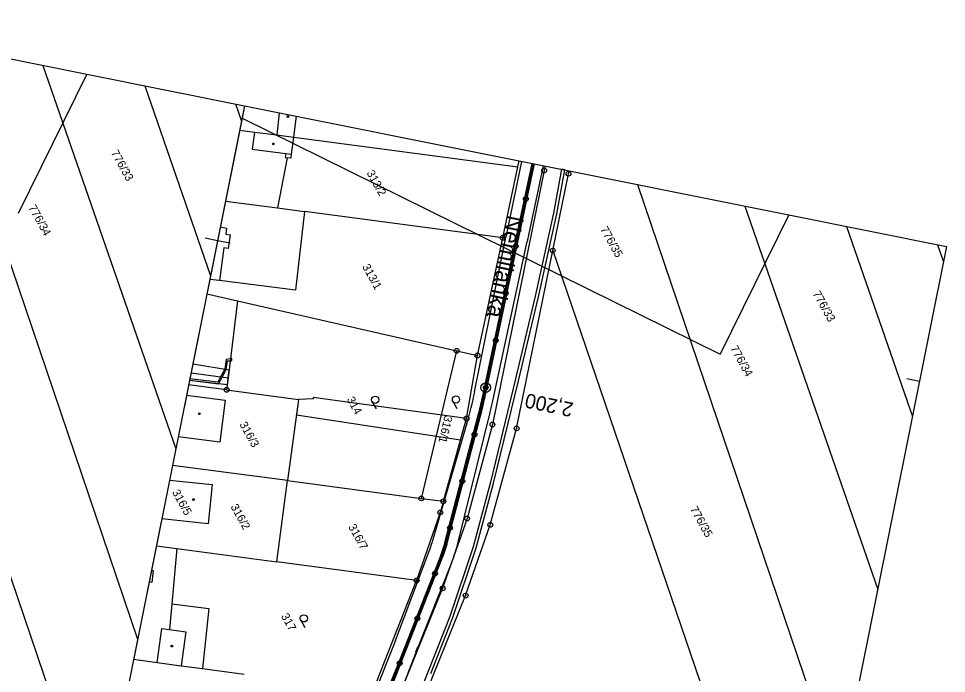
# Model space of a CAD drawing. Extents: x -548552 to -543113, y -1131925 to -1123599.
# Drawn here: x -547907.6 to -547715.1, y -1129584 to -1129448.2 of the extents above; entities that cross this region are included whole.
import ezdxf

# ---------------------------------------------------------------- set-up
doc = ezdxf.new("R2010")
doc.units = 0
for name, color, linetype in [('Hranice parcel', 7, 'Continuous'), ('Parcelní čísla', 7, 'Continuous'), ('Pop  PČ popisy', 7, 'Continuous'), ('Profile', 7, 'Continuous'), ('PROFILY NÁVRH', 7, 'Continuous'), ('STANIČENÍ', 7, 'Continuous'), ('SVAHY', 7, 'Continuous'), ('Vnitřní kresba', 7, 'Continuous'), ('Věcná břemena k části', 7, 'Continuous'), ('Značky bodu BP', 7, 'Continuous'), ('Značky budov', 7, 'Continuous'), ('Značky kultur', 7, 'Continuous')]:
    doc.layers.add(name, color=color, linetype=linetype)

msp = doc.modelspace()

# ---------------------------------------------------------------- linework, layer by layer
at = {"layer": 'Hranice parcel'}
for p, q in [((-547924.8, -1129453.43), (-547882.87, -1129576.91)), ((-547902.53, -1129457.9), (-547874.95, -1129537.39)), ((-547881.4, -1129462.13), (-547867.76, -1129501.54)), ((-547862.57, -1129465.91), (-547861.33, -1129469.48)), ((-547942.37, -1129467.12), (-547897.64, -1129598.01)), ((-547850.54, -1129472.8), (-547850.45, -1129472.81)), ((-547850.45, -1129472.81), (-547803.97, -1129478.97)), ((-547803.97, -1129478.97), (-547803.71, -1129477.71)), ((-547807.13, -1129493.67), (-547803.97, -1129478.97)), ((-547779.2, -1129482.62), (-547737.27, -1129606.1)), ((-547864.65, -1129486.03), (-547853.89, -1129487.46)), ((-547756.93, -1129487.08), (-547729.34, -1129566.58)), ((-547853.89, -1129487.46), (-547848.26, -1129488.2)), ((-547807.13, -1129493.67), (-547848.26, -1129488.2)), ((-547735.8, -1129491.32), (-547722.16, -1129530.72)), ((-547812.36, -1129518.08), (-547807.13, -1129493.67)), ((-547796.76, -1129496.31), (-547752.04, -1129627.2)), ((-547716.97, -1129495.09), (-547715.73, -1129498.67)), ((-547868.51, -1129505.27), (-547862.16, -1129506.72)), ((-547862.16, -1129506.72), (-547864.06, -1129522.72)), ((-547862.16, -1129506.72), (-547816.68, -1129517.09)), ((-547824.02, -1129547.71), (-547816.68, -1129517.09)), ((-547816.68, -1129517.09), (-547812.36, -1129518.08)), ((-547864.06, -1129522.72), (-547864.41, -1129525.19)), ((-547851.77, -1129544.02), (-547875.64, -1129540.85)), ((-547854, -1129560.88), (-547851.77, -1129544.02)), ((-547851.77, -1129544.02), (-547824.02, -1129547.71)), ((-547824.02, -1129547.71), (-547819.45, -1129548.31)), ((-547874.77, -1129558.11), (-547854, -1129560.88)), ((-547825, -1129564.73), (-547854, -1129560.88)), ((-547834.11, -1129587.74), (-547825, -1129564.73)), ((-547869.39, -1129583), (-547860.79, -1129584.16))]:
    msp.add_line(p, q, dxfattribs=at)
for points in [[(-547850.45, -1129472.81), (-547849.94, -1129468.44)], [(-547861.7, -1129471.32), (-547858.66, -1129471.73), (-547854.03, -1129472.34), (-547850.54, -1129472.8)], [(-547850.54, -1129472.8), (-547851, -1129476.32), (-547851.11, -1129477.15), (-547851.87, -1129477.06), (-547853.89, -1129487.46)], [(-547798.34, -1129478.78), (-547798.54, -1129479.7), (-547809.27, -1129532.38), (-547814.53, -1129551.86), (-547819.6, -1129566.35), (-547846.82, -1129633.53), (-547850.49, -1129645.82), (-547850.92, -1129650.08), (-547853.27, -1129668.27)], [(-547796.76, -1129496.31), (-547793.5, -1129480.37), (-547793.36, -1129479.78)], [(-547848.26, -1129488.2), (-547850.13, -1129504.54), (-547865.92, -1129502.53), (-547867.91, -1129502.28)], [(-547847.54, -1129663.89), (-547841.99, -1129634.92), (-547814.83, -1129567.86), (-547809.71, -1129553.18), (-547804.26, -1129533.19), (-547796.76, -1129496.31)], [(-547819.45, -1129548.31), (-547814.66, -1129531.14), (-547812.36, -1129518.08)], [(-547871.8, -1129521.69), (-547864.06, -1129522.72)], [(-547864.41, -1129525.19), (-547872.29, -1129524.14)], [(-547864.41, -1129525.19), (-547849.52, -1129527.17), (-547851.77, -1129544.02)], [(-547872.72, -1129526.3), (-547864.72, -1129527.34), (-547865.83, -1129536.04)], [(-547865.83, -1129536.04), (-547874.46, -1129534.95)], [(-547867.41, -1129544.81), (-547868.25, -1129552.97), (-547877.86, -1129551.94)], [(-547876.25, -1129543.89), (-547867.41, -1129544.81)], [(-547819.45, -1129548.31), (-547820.09, -1129550.6), (-547825, -1129564.73)], [(-547878.99, -1129557.55), (-547874.77, -1129558.11)], [(-547874.77, -1129558.11), (-547875.79, -1129569.59), (-547868.13, -1129570.5), (-547869.39, -1129583)], [(-547883.7, -1129581.07), (-547878.79, -1129581.73), (-547873.83, -1129582.4), (-547869.39, -1129583)]]:
    msp.add_lwpolyline(points, dxfattribs=at)
at = {"layer": 'Profile'}
for p, q in [((-547893.38, -1129459.73), (-547860.69, -1129466.28)), ((-547860.69, -1129466.28), (-547879.52, -1129560.22)), ((-547861.21, -1129468.85), (-547902.63, -1129675.5)), ((-547747.78, -1129488.92), (-547715.09, -1129495.47)), ((-547866.3, -1129494.26), (-547868.89, -1129493.74)), ((-547863.71, -1129494.78), (-547866.3, -1129494.26)), ((-547715.09, -1129495.47), (-547733.92, -1129589.41)), ((-547720.7, -1129523.45), (-547723.29, -1129522.93)), ((-547879.52, -1129560.22), (-547902.63, -1129675.5)), ((-547879.52, -1129560.22), (-547902.63, -1129675.5))]:
    msp.add_line(p, q, dxfattribs=at)
at = {"layer": 'PROFILY NÁVRH'}
for p, q in [((-547803.21, -1129477.81), (-547806.49, -1129493.5)), ((-547804.28, -1129493.47), (-547801.01, -1129478.25)), ((-547803.8, -1129493.58), (-547800.52, -1129478.35)), ((-547798.73, -1129478.71), (-547802.1, -1129494.43)), ((-547812.96, -1129525.62), (-547806.49, -1129493.5)), ((-547811.35, -1129526.78), (-547804.29, -1129493.47)), ((-547810.86, -1129526.89), (-547803.8, -1129493.58)), ((-547809.21, -1129527.49), (-547802.1, -1129494.43)), ((-547819.05, -1129556.59), (-547812.21, -1129530.43)), ((-547818.57, -1129556.72), (-547811.73, -1129530.55)), ((-547816.39, -1129556.81), (-547809.76, -1129529.86)), ((-547814.56, -1129532.12), (-547821.74, -1129556.69)), ((-547829.36, -1129577.18), (-547822.39, -1129558.64)), ((-547827.47, -1129578.6), (-547820.14, -1129559.94)), ((-547827.01, -1129578.79), (-547819.68, -1129560.12)), ((-547817.77, -1129561.09), (-547824.91, -1129578.94)), ((-547829.36, -1129577.18), (-547840.42, -1129604.72)), ((-547838.49, -1129606.12), (-547827.47, -1129578.6)), ((-547838.02, -1129606.31), (-547827.01, -1129578.79)), ((-547824.91, -1129578.94), (-547835.58, -1129606.66))]:
    msp.add_line(p, q, dxfattribs=at)
for centre, major_axis, ratio, start_param, end_param in [((-547889, -1129510.36), (20.46, 75.21), 0.995078, 4.693748, 4.779637), ((-547889, -1129510.36), (20.94, 76.95), 0.99519, 4.722379, 4.769328), ((-547889, -1129510.36), (21.07, 77.44), 0.99522, 4.722379, 4.769328), ((-547889, -1129510.36), (21.52, 79.11), 0.995321, 4.736676, 4.766339), ((-547847.83, -1129549.07), (6.03, 29.13), 0.999819, 4.542246, 4.660773), ((-547847.83, -1129549.07), (5.51, 26.63), 0.999802, 4.55652, 4.632275), ((-547847.83, -1129549.07), (6.13, 29.62), 0.999822, 4.542246, 4.660773), ((-547847.83, -1129549.07), (6.56, 31.71), 0.999834, 4.536036, 4.675008)]:
    msp.add_ellipse(centre, major_axis=major_axis, ratio=ratio, start_param=start_param, end_param=end_param, dxfattribs=at)
at = {"layer": 'STANIČENÍ'}
for p, q in [((-547804.04, -1129493.52), (-547800.77, -1129478.3)), ((-547811.1, -1129526.83), (-547804.04, -1129493.52)), ((-547818.81, -1129556.65), (-547811.97, -1129530.49)), ((-547827.24, -1129578.7), (-547819.91, -1129560.03)), ((-547829.59, -1129577.77), (-547829.17, -1129576.69)), ((-547838.26, -1129606.21), (-547827.24, -1129578.7)), ((-547825.14, -1129579.52), (-547824.74, -1129578.5))]:
    msp.add_line(p, q, dxfattribs=at)
for centre, radius in [((-547801.08, -1129479.73), 0.1), ((-547800.87, -1129478.76), 0.1), ((-547801.29, -1129480.71), 0.1), ((-547801.71, -1129482.67), 0.1), ((-547801.5, -1129481.69), 0.1), ((-547802.34, -1129485.6), 0.5), ((-547802.13, -1129484.62), 0.1), ((-547801.92, -1129483.64), 0.1), ((-547802.55, -1129486.58), 0.1), ((-547802.34, -1129485.6), 0.1), ((-547802.97, -1129488.53), 0.1), ((-547802.76, -1129487.55), 0.1), ((-547803.39, -1129490.49), 0.1), ((-547803.18, -1129489.51), 0.1), ((-547803.81, -1129492.44), 0.1), ((-547803.6, -1129491.46), 0.1), ((-547804.43, -1129495.38), 0.5), ((-547804.23, -1129494.4), 0.1), ((-547804.02, -1129493.42), 0.1), ((-547804.64, -1129496.35), 0.1), ((-547804.43, -1129495.38), 0.1), ((-547805.06, -1129498.31), 0.1), ((-547804.85, -1129497.33), 0.1), ((-547805.47, -1129500.27), 0.1), ((-547805.26, -1129499.29), 0.1), ((-547805.89, -1129502.22), 0.1), ((-547805.68, -1129501.25), 0.1), ((-547806.51, -1129505.16), 0.5), ((-547806.3, -1129504.18), 0.1), ((-547806.09, -1129503.2), 0.1), ((-547806.72, -1129506.14), 0.1), ((-547806.51, -1129505.16), 0.1), ((-547807.13, -1129508.09), 0.1), ((-547806.92, -1129507.12), 0.1), ((-547807.55, -1129510.05), 0.1), ((-547807.34, -1129509.07), 0.1), ((-547807.96, -1129512.01), 0.1), ((-547807.75, -1129511.03), 0.1), ((-547808.38, -1129513.96), 0.1), ((-547808.17, -1129512.98), 0.1), ((-547808.58, -1129514.94), 0.5), ((-547808.79, -1129515.92), 0.1), ((-547808.58, -1129514.94), 0.1), ((-547809.21, -1129517.88), 0.1), ((-547809, -1129516.9), 0.1), ((-547809.62, -1129519.83), 0.1), ((-547809.41, -1129518.85), 0.1), ((-547810.03, -1129521.79), 0.1), ((-547809.83, -1129520.81), 0.1), ((-547810.66, -1129524.72), 1), ((-547810.45, -1129523.75), 0.1), ((-547810.24, -1129522.77), 0.1), ((-547810.66, -1129524.72), 0.5), ((-547810.86, -1129525.7), 0.1), ((-547810.66, -1129524.72), 0.1), ((-547811.28, -1129527.66), 0.1), ((-547811.07, -1129526.68), 0.1), ((-547811.74, -1129529.6), 0.1), ((-547811.51, -1129528.63), 0.1), ((-547812.24, -1129531.54), 0.1), ((-547811.99, -1129530.57), 0.1), ((-547812.75, -1129533.47), 0.1), ((-547812.5, -1129532.51), 0.1), ((-547813, -1129534.44), 0.5), ((-547813.26, -1129535.41), 0.1), ((-547813, -1129534.44), 0.1), ((-547813.76, -1129537.34), 0.1), ((-547813.51, -1129536.38), 0.1), ((-547814.27, -1129539.28), 0.1), ((-547814.01, -1129538.31), 0.1), ((-547814.77, -1129541.21), 0.1), ((-547814.52, -1129540.25), 0.1), ((-547815.28, -1129543.15), 0.1), ((-547815.03, -1129542.18), 0.1), ((-547815.53, -1129544.12), 0.5), ((-547815.79, -1129545.08), 0.1), ((-547815.53, -1129544.12), 0.1), ((-547816.29, -1129547.02), 0.1), ((-547816.04, -1129546.05), 0.1), ((-547816.8, -1129548.95), 0.1), ((-547816.54, -1129547.99), 0.1), ((-547817.3, -1129550.89), 0.1), ((-547817.05, -1129549.92), 0.1), ((-547817.81, -1129552.82), 0.1), ((-547817.56, -1129551.86), 0.1), ((-547818.06, -1129553.79), 0.5), ((-547818.31, -1129554.76), 0.1), ((-547818.06, -1129553.79), 0.1), ((-547818.82, -1129556.69), 0.1), ((-547818.57, -1129555.73), 0.1), ((-547819.39, -1129558.61), 0.1), ((-547819.09, -1129557.66), 0.1), ((-547820.09, -1129560.49), 0.1), ((-547819.73, -1129559.55), 0.1), ((-547820.82, -1129562.35), 0.1), ((-547820.45, -1129561.42), 0.1), ((-547821.18, -1129563.28), 0.5), ((-547821.55, -1129564.21), 0.1), ((-547821.18, -1129563.28), 0.1), ((-547822.28, -1129566.07), 0.1), ((-547821.92, -1129565.14), 0.1), ((-547823.01, -1129567.93), 0.1), ((-547822.65, -1129567), 0.1), ((-547823.74, -1129569.79), 0.1), ((-547823.38, -1129568.86), 0.1), ((-547824.47, -1129571.65), 0.1), ((-547824.11, -1129570.72), 0.1), ((-547824.84, -1129572.59), 0.5), ((-547825.21, -1129573.52), 0.1), ((-547824.84, -1129572.59), 0.1), ((-547825.94, -1129575.38), 0.1), ((-547825.57, -1129574.45), 0.1), ((-547826.67, -1129577.24), 0.1), ((-547826.3, -1129576.31), 0.1), ((-547827.4, -1129579.1), 0.1), ((-547827.03, -1129578.17), 0.1), ((-547828.52, -1129581.89), 0.5), ((-547828.15, -1129580.96), 0.1), ((-547827.77, -1129580.03), 0.1), ((-547828.89, -1129582.81), 0.1), ((-547828.52, -1129581.89), 0.1), ((-547829.26, -1129583.74), 0.1)]:
    msp.add_circle(centre, radius, dxfattribs=at)
for centre, major_axis, ratio, start_param, end_param in [((-547889, -1129510.36), (21, 77.19), 0.995205, 4.722379, 4.769328), ((-547847.83, -1129549.07), (6.08, 29.38), 0.999821, 4.542246, 4.660773)]:
    msp.add_ellipse(centre, major_axis=major_axis, ratio=ratio, start_param=start_param, end_param=end_param, dxfattribs=at)
at = {"layer": 'SVAHY'}
for p, q in [((-548006.3, -1129437.1), (-547893.38, -1129459.73)), ((-547893.38, -1129459.73), (-547907.65, -1129488.63)), ((-547860.69, -1129466.28), (-547861.21, -1129468.85)), ((-547860.69, -1129466.28), (-547747.78, -1129488.92)), ((-547861.21, -1129468.85), (-547762.04, -1129517.81)), ((-547747.78, -1129488.92), (-547762.04, -1129517.81))]:
    msp.add_line(p, q, dxfattribs=at)
at = {"layer": 'Vnitřní kresba'}
for p, q in [((-547853.49, -1129467.73), (-547854.03, -1129472.34)), ((-547858.66, -1129471.73), (-547859.13, -1129475.26)), ((-547859.13, -1129475.26), (-547852.14, -1129476.17)), ((-547852.14, -1129476.17), (-547852.26, -1129477.02)), ((-547852.26, -1129477.02), (-547851.87, -1129477.06)), ((-547852.14, -1129476.17), (-547851, -1129476.32)), ((-547865.73, -1129491.4), (-547864.45, -1129491.63)), ((-547864.45, -1129491.63), (-547864.56, -1129492.92)), ((-547864.56, -1129492.92), (-547863.68, -1129493.05)), ((-547863.68, -1129493.05), (-547864.08, -1129495.89)), ((-547865, -1129495.76), (-547865.92, -1129502.53)), ((-547864.08, -1129495.89), (-547865, -1129495.76)), ((-547880, -1129562.6), (-547879.63, -1129562.65)), ((-547879.63, -1129562.65), (-547879.94, -1129565.13)), ((-547879.94, -1129565.13), (-547880.49, -1129565.06)), ((-547875.79, -1129569.59), (-547876.25, -1129574.88)), ((-547878.79, -1129581.73), (-547877.84, -1129574.67)), ((-547877.84, -1129574.67), (-547876.25, -1129574.88)), ((-547876.25, -1129574.88), (-547872.88, -1129575.34)), ((-547872.88, -1129575.34), (-547873.83, -1129582.4))]:
    msp.add_line(p, q, dxfattribs=at)
at = {"layer": 'Věcná břemena k části'}
for p, q in [((-547794.25, -1129479.6), (-547794.94, -1129479.46)), ((-547871.43, -1129519.87), (-547872.09, -1129523.16)), ((-547872.04, -1129522.89), (-547872.1, -1129523.18))]:
    msp.add_line(p, q, dxfattribs=at)
for points in [[(-547794.94, -1129479.46), (-547796.61, -1129488.54), (-547800.38, -1129505.78), (-547804.58, -1129523.18), (-547809.7, -1129544.34), (-547813.3, -1129557.73), (-547818.13, -1129572.16), (-547822.68, -1129583.75), (-547832.93, -1129609.5)], [(-547822.04, -1129584.01), (-547817.47, -1129572.39), (-547812.64, -1129557.94), (-547809.03, -1129544.52), (-547803.89, -1129523.35), (-547799.7, -1129505.93), (-547795.91, -1129488.68), (-547794.25, -1129479.6)], [(-547872.1, -1129523.18), (-547866.1, -1129523.94), (-547865.36, -1129522.55), (-547864.52, -1129520.99), (-547864.26, -1129519.16), (-547863.64, -1129519.15)], [(-547872.09, -1129523.16), (-547864.25, -1129524.07), (-547864.06, -1129522.72), (-547863.86, -1129521.08), (-547871.43, -1129519.87)], [(-547863.64, -1129519.15), (-547863.34, -1129519.13), (-547863.3, -1129518.71), (-547863.59, -1129518.75), (-547864.52, -1129518.89), (-547864.8, -1129520.89), (-547865.67, -1129522.51), (-547866.26, -1129523.61), (-547872.04, -1129522.89)]]:
    msp.add_lwpolyline(points, dxfattribs=at)
msp.add_lwpolyline([(-547814.66, -1129531.14), (-547846.44, -1129526.75), (-547846.48, -1129527.07), (-547849.52, -1129527.17), (-547849.94, -1129530.36), (-547815.9, -1129535.59)], close=True, dxfattribs=at)
at = {"layer": 'Značky bodu BP'}
for centre, radius in [((-547798.54, -1129479.7), 0.5), ((-547798.54, -1129479.7), 0.0303), ((-547793.5, -1129480.37), 0.5), ((-547793.5, -1129480.37), 0.0303), ((-547807.13, -1129493.67), 0.5), ((-547807.13, -1129493.67), 0.0303), ((-547796.76, -1129496.31), 0.5), ((-547796.76, -1129496.31), 0.0303), ((-547816.68, -1129517.09), 0.5), ((-547816.68, -1129517.09), 0.0303), ((-547812.36, -1129518.08), 0.5), ((-547812.36, -1129518.08), 0.0303), ((-547864.41, -1129525.19), 0.5), ((-547864.41, -1129525.19), 0.0303), ((-547814.66, -1129531.14), 0.5), ((-547814.66, -1129531.14), 0.0303), ((-547809.27, -1129532.38), 0.5), ((-547809.27, -1129532.38), 0.0303), ((-547804.26, -1129533.19), 0.5), ((-547804.26, -1129533.19), 0.0303), ((-547824.02, -1129547.71), 0.5), ((-547824.02, -1129547.71), 0.0303), ((-547819.45, -1129548.31), 0.5), ((-547819.45, -1129548.31), 0.0303), ((-547820.09, -1129550.6), 0.5), ((-547820.09, -1129550.6), 0.0303), ((-547814.53, -1129551.86), 0.5), ((-547814.53, -1129551.86), 0.0303), ((-547809.71, -1129553.18), 0.5), ((-547809.71, -1129553.18), 0.0303), ((-547825, -1129564.73), 0.5), ((-547825, -1129564.73), 0.0303), ((-547819.6, -1129566.35), 0.5), ((-547819.6, -1129566.35), 0.0303), ((-547814.83, -1129567.86), 0.5), ((-547814.83, -1129567.86), 0.0303)]:
    msp.add_circle(centre, radius, dxfattribs=at)
at = {"layer": 'Značky budov'}
for centre in [(-547851.7, -1129468.51), (-547854.71, -1129474.18), (-547870.08, -1129530.16), (-547871.29, -1129547.94), (-547875.78, -1129578.33)]:
    msp.add_circle(centre, 0.175, dxfattribs=at)
at = {"layer": 'Značky kultur'}
for p, q in [((-547834.27, -1129527.6), (-547833.42, -1129529.13)), ((-547817.5, -1129527.56), (-547816.65, -1129529.09)), ((-547849.04, -1129572.94), (-547848.19, -1129574.47))]:
    msp.add_line(p, q, dxfattribs=at)
for centre in [(-547833.61, -1129527.24), (-547816.84, -1129527.2), (-547848.39, -1129572.58)]:
    msp.add_circle(centre, 0.75, dxfattribs=at)

# ---------------------------------------------------------------- texts
at = {"layer": 'Parcelní čísla'}
for s, rotation, p in [('776/33', 299.0429, (-547888.48, -1129476.02)), ('313/2', 299.0429, (-547835.43, -1129480.2)), ('776/34', 299.0429, (-547905.59, -1129487.37)), ('776/35', 299.0429, (-547786.96, -1129491.86)), ('313/1', 299.0429, (-547836.35, -1129499.63)), ('776/33', 299.0429, (-547742.88, -1129505.2)), ('776/34', 299.0429, (-547759.99, -1129516.56)), ('314', 299.0429, (-547839.54, -1129527.16)), ('316/1', 257.0429, (-547819.19, -1129530.44)), ('316/3', 299.0429, (-547861.81, -1129532.34)), ('316/5', 299.0429, (-547875.78, -1129546.42)), ('316/2', 299.0429, (-547863.65, -1129549.41)), ('776/35', 299.0429, (-547768.34, -1129549.89)), ('316/7', 299.0429, (-547839.23, -1129553.57)), ('317', 299.0429, (-547853.18, -1129572.09))]:
    msp.add_text(s, height=1.7, rotation=rotation, dxfattribs=at).set_placement(p)
at = {"layer": 'Pop  PČ popisy'}
msp.add_text('Nemilanka', height=3.4, rotation=258.0429, dxfattribs=at).set_placement((-547806.01, -1129488.83))
at = {"layer": 'STANIČENÍ'}
msp.add_text('2,200', height=3, rotation=168.0265, dxfattribs=at).set_placement((-547792.31, -1129527.94))

doc.saveas('drawing.dxf')
